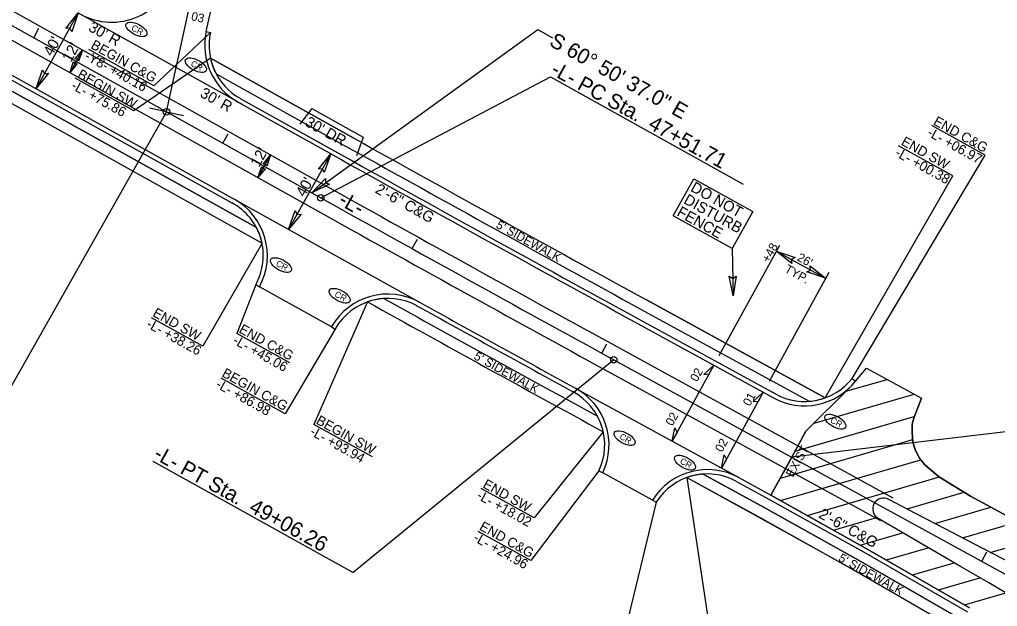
# Model space of a CAD drawing. Extents: x 1762196 to 1766326, y 709922 to 713142.
# Drawn here: x 1764978 to 1765429.5, y 710474.3 to 710745.3 of the extents above; entities that cross this region are included whole.
import ezdxf

# ---------------------------------------------------------------- set-up
doc = ezdxf.new("R2010")
doc.units = 0
for name, color, linetype in [('Old_Level_3', 7, 'Continuous'), ('Old_Level_40', 7, 'Continuous'), ('Pattern 1', 7, 'Continuous'), ('Pattern 2', 7, 'Continuous'), ('Pattern 4', 7, 'Continuous'), ('Pattern 5', 7, 'Continuous'), ('Prop Conc 2ft 6in Curb and Gutter', 7, 'Continuous'), ('Prop Dimension', 7, 'Continuous'), ('Prop EOT', 7, 'Continuous'), ('Prop Horizontal Alignment', 7, 'Continuous'), ('Prop Horizontal Alignment Direction Label', 7, 'Continuous'), ('Prop Horizontal Alignment Station Label', 7, 'Continuous'), ('Prop Horizontal Alignment Tick Large', 7, 'Continuous'), ('Prop Horizontal Alignment Tick Small', 7, 'Continuous'), ('Prop Lane Lines', 7, 'Continuous'), ('Prop Superelevation  Arrow CELL', 7, 'Continuous'), ('Prop Superelevation Label', 7, 'Continuous'), ('Prop Terminator CELL', 7, 'Continuous')]:
    doc.layers.add(name, color=color, linetype=linetype)

msp = doc.modelspace()

# ---------------------------------------------------------------- linework, layer by layer
at = {"layer": 'Old_Level_3'}
for p, q in [((1765112.99, 710704.21), (1765107.43, 710697.03)), ((1765112.99, 710704.21), (1765136.67, 710691)), ((1765136.67, 710691), (1765133.63, 710682.41))]:
    msp.add_line(p, q, dxfattribs=at)
at = {"layer": 'Old_Level_40'}
for p, q in [((1765364, 710578.37), (1765369.11, 710584.28)), ((1765369.11, 710584.28), (1765394.48, 710570.46)), ((1765359.56, 710573.64), (1765378.52, 710579.15)), ((1765341.1, 710555.18), (1765361.67, 710575.75)), ((1765344.88, 710558.96), (1765390.99, 710572.36)), ((1765394.48, 710570.46), (1765391.01, 710561.73)), ((1765336.06, 710545.98), (1765391.1, 710561.97)), ((1765391.01, 710561.73), (1765390.21, 710559.25)), ((1765334.53, 710543.2), (1765341.1, 710555.18)), ((1765390.21, 710559.25), (1765390.18, 710557.54)), ((1765329.28, 710533.6), (1765390.35, 710551.34)), ((1765324.92, 710525.66), (1765334.53, 710543.2)), ((1765329.32, 710523.2), (1765394.15, 710542.03)), ((1765341.59, 710516.35), (1765402.69, 710534.1)), ((1765368.58, 710501.28), (1765324.92, 710525.66)), ((1765387.74, 710519.34), (1765414.17, 710527.02)), ((1765400.56, 710512.66), (1765426.43, 710520.17)), ((1765353.86, 710509.5), (1765374.33, 710515.45)), ((1765413.37, 710505.96), (1765438.86, 710513.37)), ((1765366.13, 710502.65), (1765385.71, 710508.34)), ((1765426.18, 710499.27), (1765451.33, 710506.58)), ((1765416.65, 710473.61), (1765368.58, 710501.28)), ((1765378.2, 710495.75), (1765397.57, 710501.37)), ((1765390.22, 710488.83), (1765409.5, 710494.43)), ((1765402.25, 710481.9), (1765421.43, 710487.48)), ((1765414.27, 710474.98), (1765433.35, 710480.53))]:
    msp.add_line(p, q, dxfattribs=at)
msp.add_lwpolyline([(1765390.11, 710557.6), (1765390.07, 710554.8), (1765390.44, 710550.16), (1765391.59, 710546.28), (1765393.56, 710542.79), (1765395.95, 710539.7), (1765399.01, 710537.09), (1765402.08, 710534.52), (1765404.67, 710532.73), (1765417.04, 710525.3), (1765430.2, 710518.11), (1765443.35, 710510.91), (1765456.53, 710503.76), (1765469.69, 710496.46), (1765482.87, 710489.3), (1765496.03, 710482.11), (1765509.19, 710474.92), (1765522.3, 710467.65)], dxfattribs=at)
msp.add_arc((1765340.46, 710596.96), 30, 314.9976, 321.7034, dxfattribs=at)
at = {"layer": 'Pattern 1'}
for p, q in [((1765087.39, 710649.22), (1764768.48, 710827.13)), ((1764766.04, 710822.76), (1765089.97, 710642.05)), ((1765132.41, 710690.52), (1765066.17, 710727.47)), ((1765068.79, 710720.28), (1765129.97, 710686.15)), ((1765350, 710570.64), (1765267.45, 710615.86)), ((1765265.05, 710611.47), (1765342.52, 710569.04)), ((1765286.09, 710533.81), (1765319.32, 710515.61)), ((1765362.85, 710491.31), (1765362.91, 710491.28)), ((1765362.91, 710491.28), (1765362.98, 710491.24)), ((1765362.98, 710491.24), (1765429.28, 710453.08))]:
    msp.add_line(p, q, dxfattribs=at)
for points in [[(1765244.83, 710562.12), (1765244.83, 710562.12)], [(1765247.5, 710554.96), (1765247.51, 710554.96)], [(1765321.78, 710519.97), (1765321.75, 710519.98), (1765293.58, 710535.41)], [(1765365.38, 710495.63), (1765365.34, 710495.65), (1765321.8, 710519.95), (1765321.78, 710519.97)], [(1765319.32, 710515.61), (1765319.32, 710515.61)], [(1765319.32, 710515.61), (1765319.36, 710515.59), (1765362.84, 710491.31)], [(1765426.75, 710460.3), (1765365.41, 710495.6), (1765365.38, 710495.63)], [(1765362.84, 710491.31), (1765362.85, 710491.31)], [(1765362.98, 710491.24), (1765362.98, 710491.24)]]:
    msp.add_lwpolyline(points, dxfattribs=at)
for centre, radius, start, end in [((1765093.53, 710733.39), 28, 192.198, 207.9084), ((1774860.97, 728128.87), 19968.5, 240.843598, 241.286353), ((1774860.97, 728128.87), 19973.5, 240.843598, 241.286353), ((1765062.9, 710636.35), 27.66, 11.8939, 27.7181), ((1765148.08, 710588.55), 28, 93.9084, 109.6187), ((1774860.97, 728128.87), 20031.5, 240.964593, 241.320006), ((1774860.97, 728128.87), 20026.5, 240.981169, 241.303445), ((1765340.46, 710596.96), 28, 274.2216, 289.932), ((1765220.18, 710548.83), 28, 12.6498, 28.3476), ((1765295.64, 710507.49), 28, 94.2204, 109.9302)]:
    msp.add_arc(centre, radius, start, end, dxfattribs=at)
at = {"layer": 'Pattern 2'}
for p, q in [((1764768.48, 710827.13), (1765087.39, 710649.22)), ((1764766.04, 710822.76), (1765089.97, 710642.05)), ((1765066.17, 710727.47), (1765132.41, 710690.52)), ((1765068.79, 710720.28), (1765129.97, 710686.15)), ((1765267.45, 710615.86), (1765350, 710570.64)), ((1765265.05, 710611.47), (1765342.52, 710569.04)), ((1765286.09, 710533.81), (1765325.24, 710512.37)), ((1765293.58, 710535.41), (1765321.8, 710519.95)), ((1765321.76, 710519.98), (1765365.41, 710495.61)), ((1765319.32, 710515.61), (1765362.98, 710491.24)), ((1765365.34, 710495.65), (1765426.75, 710460.3)), ((1765362.85, 710491.31), (1765429.28, 710453.08))]:
    msp.add_line(p, q, dxfattribs=at)
for centre, radius, start, end in [((1765093.53, 710733.39), 28, 192.198, 207.9084), ((1774860.97, 728128.87), 19968.5, 240.843598, 241.286353), ((1774860.97, 728128.87), 19973.5, 240.843598, 241.286353), ((1765062.9, 710636.35), 27.66, 11.8939, 27.7181), ((1765148.08, 710588.55), 28, 93.9084, 109.6187), ((1774860.97, 728128.87), 20031.5, 240.964593, 241.320006), ((1774860.97, 728128.87), 20026.5, 240.981169, 241.303445), ((1765340.46, 710596.96), 28, 274.2216, 289.932), ((1765220.18, 710548.83), 28, 12.6461, 28.3476), ((1765295.64, 710507.49), 28, 94.2204, 109.9302)]:
    msp.add_arc(centre, radius, start, end, dxfattribs=at)
at = {"layer": 'Pattern 4'}
msp.add_line((1765105.97, 710694.4), (1765132.17, 710679.79), dxfattribs=at)
at = {"layer": 'Pattern 5'}
for centre, major_axis in [((1765031.99, 710740.76), (4.74, -2.56)), ((1765059.45, 710724.24), (4.74, -2.56)), ((1765098.75, 710631.96), (4.7, -2.63)), ((1765125.84, 710617.78), (4.7, -2.63)), ((1765354.67, 710559.62), (4.7, -2.63)), ((1765257.37, 710552.04), (4.7, -2.63)), ((1765285.26, 710540.7), (4.7, -2.63))]:
    msp.add_ellipse(centre, major_axis=major_axis, ratio=0.462467, dxfattribs=at)
at = {"layer": 'Prop Conc 2ft 6in Curb and Gutter'}
for p, q in [((1764770.67, 710831.06), (1765076.08, 710660.67)), ((1765064.23, 710739.81), (1765066.18, 710739.38)), ((1765079.89, 710708.93), (1765127.78, 710682.22)), ((1765087.05, 710622.86), (1765088.78, 710621.87)), ((1765262.89, 710607.53), (1765327, 710572.41)), ((1765121.98, 710603.35), (1765123.72, 710602.36)), ((1765123.8, 710602.5), (1765123.72, 710602.36)), ((1765362.43, 710579.61), (1765364, 710578.37)), ((1765245.54, 710536.94), (1765247.29, 710535.98)), ((1765309.09, 710532.05), (1765323.96, 710523.9)), ((1765270.22, 710523.42), (1765271.97, 710522.45)), ((1765323.95, 710523.91), (1765367.61, 710499.53)), ((1765367.58, 710499.55), (1765415.65, 710471.88))]:
    msp.add_line(p, q, dxfattribs=at)
for centre, radius, start, end in [((1765093.53, 710733.39), 28, 167.6289, 240.8436), ((1774860.97, 728128.87), 19978, 240.843598, 241.286353), ((1765062.9, 710636.35), 27.66, 330.8164, 61.5413), ((1765148.08, 710588.55), 28, 61.0232, 150.1188), ((1774860.97, 728128.87), 20022, 241.023233, 241.259917), ((1765340.46, 710596.96), 28, 241.2864, 321.7034), ((1765220.18, 710548.83), 28, 334.8773, 61.2637), ((1765295.64, 710507.49), 28, 61.2826, 147.6911)]:
    msp.add_arc(centre, radius, start, end, dxfattribs=at)
at = {"layer": 'Prop Dimension'}
for p, q in [((1765005.13, 710748.35), (1764985.67, 710713.4)), ((1765039.98, 710714.71), (1765066.18, 710739.38)), ((1765007.05, 710731.25), (1765001.22, 710720.76)), ((1765039.98, 710714.71), (1765009.98, 710731.42)), ((1765066.17, 710727.47), (1765030.76, 710703.1)), ((1765030.76, 710703.1), (1765003.65, 710718.17)), ((1765423.82, 710682.71), (1765399.2, 710696.42)), ((1765408.93, 710673.08), (1765383.84, 710687.04)), ((1765093.93, 710682.78), (1765088.09, 710672.3)), ((1765121.72, 710683.34), (1765102.26, 710648.39)), ((1765362.43, 710579.61), (1765423.82, 710682.71)), ((1765350, 710570.64), (1765408.93, 710673.08)), ((1765089.97, 710642.05), (1765062.67, 710594.49)), ((1765307, 710639.55), (1765307.52, 710617.8)), ((1765087.05, 710622.86), (1765078.38, 710600.4)), ((1765138.68, 710614.93), (1765113.84, 710558.38)), ((1765062.67, 710594.49), (1765039.03, 710607.64)), ((1765102.86, 710586.77), (1765078.38, 710600.4)), ((1765123.72, 710602.36), (1765100.6, 710563.28)), ((1765100.6, 710563.28), (1765071.08, 710579.72)), ((1765140.95, 710543.31), (1765113.84, 710558.38)), ((1765247.5, 710554.96), (1765215.57, 710515.18)), ((1765245.54, 710536.94), (1765214.02, 710495.47)), ((1765286.09, 710533.81), (1765301.32, 710431.55)), ((1765215.57, 710515.18), (1765191.16, 710528.75)), ((1765271.97, 710522.45), (1765255.34, 710453.77)), ((1765214.02, 710495.47), (1765189.83, 710508.94))]:
    msp.add_line(p, q, dxfattribs=at)
msp.add_lwpolyline([(1765289.38, 710671.82), (1765316.55, 710656.69), (1765307, 710639.55), (1765279.83, 710654.68)], close=True, dxfattribs=at)
at = {"layer": 'Prop EOT'}
for p, q in [((1764771.64, 710832.81), (1765077.06, 710662.42)), ((1765064.23, 710739.81), (1765071.7, 710773.84)), ((1765078.92, 710707.19), (1765126.8, 710680.47)), ((1765121.98, 710603.35), (1765088.78, 710621.87)), ((1765261.93, 710605.77), (1765326.04, 710570.65)), ((1765364, 710578.37), (1765369.11, 710584.28)), ((1765369.11, 710584.28), (1765394.48, 710570.46)), ((1765361.67, 710575.75), (1765341.1, 710555.18)), ((1765391.01, 710561.73), (1765394.48, 710570.46)), ((1765390.21, 710559.25), (1765391.01, 710561.73)), ((1765341.1, 710555.18), (1765334.53, 710543.2)), ((1765390.18, 710557.54), (1765390.21, 710559.25)), ((1765334.53, 710543.2), (1765324.92, 710525.66)), ((1765270.22, 710523.42), (1765247.29, 710535.98)), ((1765310.06, 710533.8), (1765324.92, 710525.66)), ((1765324.92, 710525.66), (1765368.58, 710501.28)), ((1765368.58, 710501.28), (1765416.65, 710473.61))]:
    msp.add_line(p, q, dxfattribs=at)
for points in [[(1765122.07, 710603.5), (1765121.98, 710603.35)], [(1765522.3, 710467.65), (1765509.19, 710474.92), (1765496.03, 710482.11), (1765482.87, 710489.3), (1765469.69, 710496.46), (1765456.53, 710503.76), (1765443.35, 710510.91), (1765430.2, 710518.11), (1765417.04, 710525.3), (1765404.67, 710532.73), (1765402.08, 710534.52), (1765399.01, 710537.09), (1765395.95, 710539.7), (1765393.56, 710542.79), (1765391.59, 710546.28), (1765390.44, 710550.16), (1765390.07, 710554.8), (1765390.11, 710557.6)], [(1765447.76, 710484.27), (1765447.82, 710485.54), (1765447.62, 710486.71), (1765446.96, 710488.01), (1765445.71, 710489.06), (1765431.92, 710496.26), (1765418.63, 710503.22), (1765405.32, 710510.17), (1765392.02, 710517.13), (1765379.28, 710523.73)], [(1765444.29, 710478.29), (1765443.72, 710477.62), (1765443.08, 710477.16), (1765442.37, 710476.81), (1765441.59, 710476.62), (1765440.65, 710476.6), (1765439.76, 710476.79), (1765425.44, 710485.14), (1765412.49, 710492.69), (1765399.52, 710500.23), (1765386.6, 710507.82), (1765374.48, 710514.96)]]:
    msp.add_lwpolyline(points, dxfattribs=at)
for centre, radius, start, end in [((1765020.56, 710774.1), 30, 240.8436, 347.6289), ((1765093.53, 710733.39), 30, 167.6289, 240.8436), ((1774860.97, 728128.87), 19980, 240.843598, 241.286353), ((1765062.44, 710636.22), 30, 331.42, 60.8436), ((1765148.08, 710588.55), 30, 61.0232, 150.1188), ((1774860.97, 728128.87), 20020, 241.024664, 241.259917), ((1765340.46, 710596.96), 30, 241.2864, 321.7034), ((1765220.18, 710548.83), 30, 334.6341, 61.2599), ((1765295.64, 710507.49), 30, 61.2864, 147.9345), ((1765376.88, 710519.34), 5, 61.2864, 241.2864)]:
    msp.add_arc(centre, radius, start, end, dxfattribs=at)
at = {"layer": 'Prop Horizontal Alignment'}
for p, q in [((1764565.67, 710970.62), (1765117.06, 710663.01)), ((1765045.86, 710702.73), (1765076.88, 710844.14)), ((1765252.32, 710588.23), (1765788.26, 710294.65))]:
    msp.add_line(p, q, dxfattribs=at)
msp.add_arc((1774860.97, 728128.87), 20000, 240.843598, 241.286353, dxfattribs=at)
at = {"layer": 'Prop Horizontal Alignment Station Label'}
for p, q in [((1765112.92, 710665.31), (1765217.36, 710740.71)), ((1765217.36, 710740.71), (1765224.15, 710736.93)), ((1765117.06, 710663.01), (1765223.1, 710718.88)), ((1765223.1, 710718.88), (1765312.09, 710669.32)), ((1765045.86, 710702.73), (1764973.73, 710575.16)), ((1765252.32, 710588.23), (1765132, 710490)), ((1765530.21, 710566.51), (1765334.53, 710543.2)), ((1765039.62, 710541.45), (1765132, 710490))]:
    msp.add_line(p, q, dxfattribs=at)
for centre in [(1765045.86, 710702.73), (1765117.06, 710663.01), (1765252.32, 710588.23)]:
    msp.add_circle(centre, 1.5, dxfattribs=at)
at = {"layer": 'Prop Horizontal Alignment Tick Large'}
for p, q in [((1765045.86, 710702.73), (1765038.05, 710704.44)), ((1765045.86, 710702.73), (1765053.67, 710701.01)), ((1765334.53, 710543.2), (1765338.38, 710550.21)), ((1765334.53, 710543.2), (1765338.38, 710550.21)), ((1765334.53, 710543.2), (1765330.69, 710536.18)), ((1765334.53, 710543.2), (1765330.69, 710536.18))]:
    msp.add_line(p, q, dxfattribs=at)
at = {"layer": 'Prop Horizontal Alignment Tick Small'}
for p, q in [((1764984.57, 710736.92), (1764987.01, 710741.28)), ((1764984.58, 710736.92), (1764987.01, 710741.28)), ((1765071.9, 710688.2), (1765074.34, 710692.56)), ((1765159.26, 710639.53), (1765161.69, 710643.9)), ((1765159.26, 710639.53), (1765161.69, 710643.9)), ((1765246.83, 710591.24), (1765249.23, 710595.62)), ((1765246.83, 710591.24), (1765249.23, 710595.62)), ((1765422.24, 710495.15), (1765424.64, 710499.54)), ((1765422.24, 710495.15), (1765424.64, 710499.54))]:
    msp.add_line(p, q, dxfattribs=at)
at = {"layer": 'Prop Lane Lines'}
for p, q in [((1764568.59, 710975.86), (1765119.98, 710668.25)), ((1764562.75, 710965.38), (1765114.14, 710657.77)), ((1765005.13, 710748.35), (1765080.74, 710706.17)), ((1765077.06, 710662.42), (1765162.62, 710614.8)), ((1765255.2, 710593.5), (1765381.27, 710524.44)), ((1765249.43, 710582.97), (1765375.5, 710513.91)), ((1765234.61, 710575.13), (1765310.06, 710533.8))]:
    msp.add_line(p, q, dxfattribs=at)
for radius in [19994, 20006]:
    msp.add_arc((1774860.97, 728128.87), radius, 240.843598, 241.286353, dxfattribs=at)
at = {"layer": 'Prop Superelevation  Arrow CELL'}
for points in [[(1765298.54, 710585.72), (1765293.93, 710581.38), (1765296.34, 710581.65)], [(1765321.34, 710573.23), (1765316.73, 710568.89), (1765319.15, 710569.15)], [(1765279.32, 710550.64), (1765280.49, 710556.85), (1765281.57, 710554.68)], [(1765302.12, 710538.15), (1765303.3, 710544.36), (1765304.37, 710542.19)]]:
    msp.add_lwpolyline(points, close=True, dxfattribs=at)
at = {"layer": 'Prop Superelevation Label'}
for p, q in [((1765328.8, 710640.97), (1765300.94, 710590.1)), ((1765327.36, 710638.34), (1765350.16, 710625.85)), ((1765351.61, 710628.48), (1765324.03, 710578.13)), ((1765298.54, 710585.72), (1765279.32, 710550.64)), ((1765321.34, 710573.23), (1765302.12, 710538.15))]:
    msp.add_line(p, q, dxfattribs=at)
at = {"layer": 'Prop Terminator CELL'}
for points in [[(1764999.4, 710741.24), (1765005.13, 710748.35), (1765002.13, 710739.67), (1765001.29, 710741.45)], [(1765003.61, 710726.98), (1765007.05, 710731.25), (1765005.25, 710726.04), (1765004.75, 710727.11)], [(1764991.4, 710720.51), (1764985.67, 710713.4), (1764988.68, 710722.09), (1764989.51, 710720.31)], [(1765004.66, 710725.03), (1765001.22, 710720.76), (1765003.02, 710725.97), (1765003.52, 710724.91)], [(1765090.49, 710678.52), (1765093.93, 710682.78), (1765092.13, 710677.57), (1765091.62, 710678.64)], [(1765115.99, 710676.23), (1765121.72, 710683.34), (1765118.72, 710674.65), (1765117.88, 710676.43)], [(1765091.53, 710676.56), (1765088.09, 710672.3), (1765089.89, 710677.51), (1765090.4, 710676.44)], [(1765121.13, 710669.33), (1765112.92, 710665.31), (1765119.32, 710671.91), (1765119.33, 710669.94)], [(1765108, 710655.5), (1765102.26, 710648.39), (1765105.27, 710657.08), (1765106.11, 710655.29)], [(1765334.51, 710632.66), (1765327.36, 710638.34), (1765336.07, 710635.4), (1765334.29, 710634.55)], [(1765343.02, 710631.53), (1765350.16, 710625.85), (1765341.46, 710628.79), (1765343.24, 710629.65)], [(1765308.85, 710626.84), (1765307.52, 710617.8), (1765305.7, 710626.81), (1765307.33, 710625.7)]]:
    msp.add_lwpolyline(points, close=True, dxfattribs=at)

# ---------------------------------------------------------------- texts
at = {"layer": 'Pattern 5'}
for rotation, p in [(331.6324, (1765029.33, 710740.59)), (331.6324, (1765056.78, 710724.07)), (330.7692, (1765096.09, 710631.83)), (330.7692, (1765123.18, 710617.65)), (330.7692, (1765352.01, 710559.49)), (330.7692, (1765254.71, 710551.9)), (330.7692, (1765282.6, 710540.57))]:
    msp.add_text('CR', height=2.88, rotation=rotation, dxfattribs=at).set_placement(p)
at = {"layer": 'Prop Dimension'}
for s, height, rotation, p in [("30' R", 5.005, 330.8875, (1765009.44, 710740.35)), ("40'", 5, 60.8875, (1764993.05, 710728.03)), ('BEGIN C&G', 4.5, 330.8875, (1765010.54, 710732.29)), ("12'", 5, 60.8875, (1765001.72, 710725.29)), ('-Y8- +40.16', 4.5, 330.8875, (1765007.69, 710727.18)), ('BEGIN SW', 4.5, 330.9251, (1765004.36, 710718.68)), ('-L- +75.86', 4.5, 330.9251, (1765001.52, 710713.57)), ("30' R", 5.005, 330.8875, (1765061, 710709.89)), ("30' DR", 5, 330.8535, (1765109.43, 710696.52)), ('END C&G', 4.5, 330.8875, (1765399.51, 710697.01)), ('END SW', 4.5, 330.9251, (1765384.66, 710687.66)), ('-L- +06.97', 4.5, 330.8875, (1765396.66, 710691.9)), ("12'", 5, 60.8875, (1765088.6, 710676.82)), ('-L- +00.38', 4.5, 330.9251, (1765381.82, 710682.55)), ("40'", 5, 60.8875, (1765109.64, 710663.02)), ('2\'-6" C&G', 5, 330.8886, (1765141.81, 710665.56)), ('DO NOT ', 5, 330.8875, (1765287.42, 710666.36)), ('DISTURB', 5, 330.8875, (1765284.25, 710660.68)), ('FENCE', 5, 330.8875, (1765281.09, 710655)), ("5' SIDEWALK", 4, 330.8354, (1765197.63, 710649.34)), ('END SW', 4.5, 330.9251, (1765039.11, 710608.56)), ('-L- +38.26', 4.5, 330.9251, (1765036.26, 710603.44)), ('END C&G', 4.5, 330.8875, (1765078.97, 710601)), ('-L- +45.06', 4.5, 330.8875, (1765076.13, 710595.89)), ("5' SIDEWALK", 4, 330.8354, (1765187.45, 710588.71)), ('BEGIN C&G', 4.5, 330.8875, (1765071.09, 710580.71)), ('-L- +86.98', 4.5, 330.8875, (1765068.25, 710575.6)), ('BEGIN SW', 4.5, 330.9251, (1765114.55, 710558.89)), ('-L- +93.94', 4.5, 330.9251, (1765111.71, 710553.78)), ('END SW', 4.5, 330.9251, (1765191.53, 710529.42)), ('-L- +18.02', 4.5, 330.9251, (1765188.69, 710524.3)), ('2\'-6" C&G', 5, 330.8886, (1765346.57, 710515.55)), ('END C&G', 4.5, 330.8875, (1765189.96, 710509.92)), ('-L- +24.96', 4.5, 330.8875, (1765187.11, 710504.8)), ("5' SIDEWALK", 4, 330.8354, (1765355.75, 710495.54))]:
    msp.add_text(s, height=height, rotation=rotation, dxfattribs=at).set_placement(p)
at = {"layer": 'Prop Horizontal Alignment Direction Label'}
for s, p in [('S 60%%d 50\' 37.0" E', (1765222.11, 710733.54)), ('-L-', (1765124.73, 710660.18))]:
    msp.add_text(s, height=7, rotation=330.8436, dxfattribs=at).set_placement(p)
at = {"layer": 'Prop Horizontal Alignment Station Label'}
for s, p in [('-L- PC Sta.  47+51.71', (1765222.78, 710720.35)), ('-L- PT Sta.  49+06.26', (1765039.41, 710542.9))]:
    msp.add_text(s, height=7, rotation=330.8875, dxfattribs=at).set_placement(p)
at = {"layer": 'Prop Superelevation Label'}
for s, rotation, p in [('03', 347.6289, (1765057.02, 710745.06)), ('+48', 60.8436, (1765323.92, 710632.74)), ("26'", 330.8436, (1765336.61, 710634.3)), ('TYP.', 330.8436, (1765330.86, 710628.96)), ('02', 60.8436, (1765290.83, 710577.76)), ('01', 60.8436, (1765315.18, 710566.47)), ('02', 60.8436, (1765279.47, 710557.34)), ('02', 60.8436, (1765302.34, 710545.22)), ('EXIST.', 60.8436, (1765335.05, 710533.65))]:
    msp.add_text(s, height=4, rotation=rotation, dxfattribs=at).set_placement(p)

doc.saveas('drawing.dxf')
